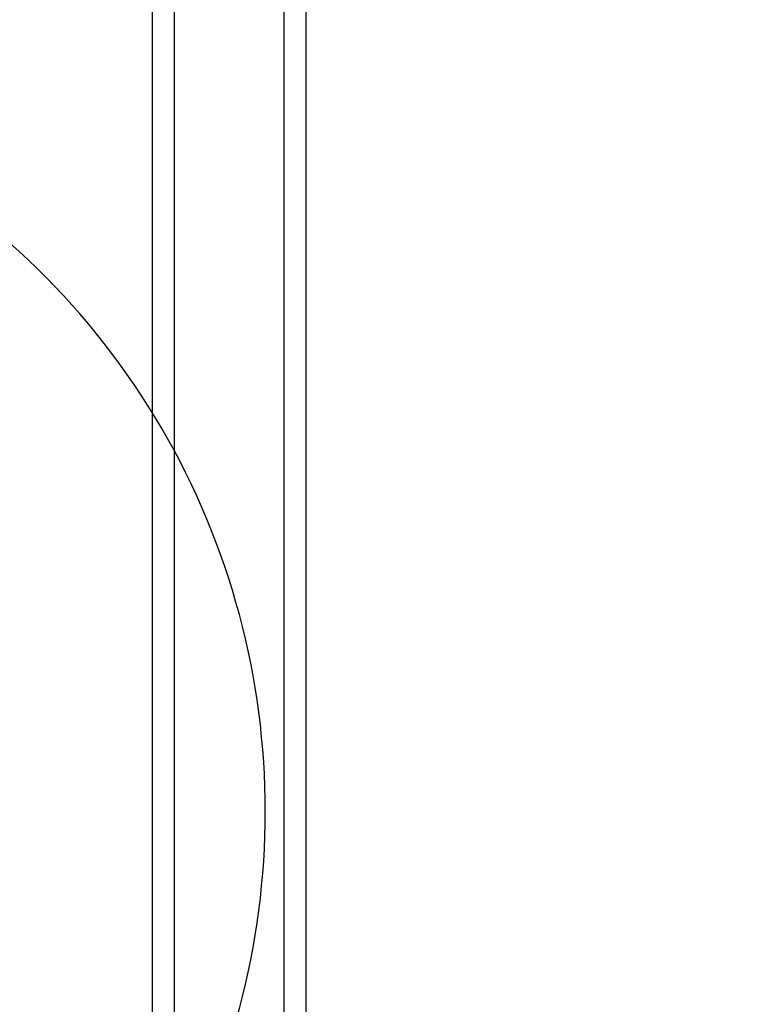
# Model space of a CAD drawing. Extents: x -169 to 6736, y -208 to 3022.
# Tile 476 of 656: x 1895 to 1927, y 1308 to 1353. Entities that reach past the tile are written whole.
import ezdxf

# ---------------------------------------------------------------- set-up
doc = ezdxf.new("R2010")
doc.units = 0
doc.header["$MEASUREMENT"] = 0
doc.header["$PDSIZE"] = 1
doc.linetypes.add('HIDDEN3', pattern=[0.1875, 0.125, -0.0625])
doc.layers.get('DEFPOINTS').update_dxf_attribs({"linetype": 'CONTINUOUS'})
for name, color, linetype in [('DIM', 3, 'CONTINUOUS'), ('TANK-SLOPE', 3, 'CONTINUOUS'), ('TANK-UST', 5, 'CONTINUOUS'), ('TANK-UST-RIB', 7, 'CONTINUOUS')]:
    doc.layers.add(name, color=color, linetype=linetype)
doc.styles.add('SIMPLEX', font='simplex')
doc.dimstyles.new('DIM64', dxfattribs={"dimscale": 64, "dimtxt": 0.09375, "dimasz": 0.09375, "dimexe": 0.0625, "dimexo": 0.0625, "dimgap": 0.046875, "dimtad": 1, "dimdec": 4, "dimzin": 3, "dimdsep": 46, "dimlunit": 4, "dimtxsty": 'SIMPLEX', "dimcen": 0, "dimclrd": 256, "dimclre": 256, "dimclrt": 256, "dimadec": 0, "dimazin": 0, "dimtfac": 1, "dimtdec": 4, "dimtmove": 0, "dimatfit": 3, "dimfxl": 1, "dimfrac": 2, "dimtolj": 1, "dimtzin": 0, "dimarcsym": 0})

# ---------------------------------------------------------------- blocks, each defined once
blk = doc.blocks.new('*D33')
at = {"layer": 'DEFPOINTS', "color": 0, "transparency": 16777216}
for p in [(1800.266, 1380.018), (2061.773, 1380.018), (2061.773, 1254.018)]:
    blk.add_point(p, dxfattribs=at)
at = {"layer": 'DIM', "lineweight": -2, "transparency": 16777216}
for p, q in [((1804.266, 1380.018), (2065.773, 1380.018)), ((2061.773, 1260.018), (2061.773, 1374.018))]:
    blk.add_line(p, q, dxfattribs=at)
at = {"layer": 'DIM', "transparency": 16777216}
for points in [[(2060.773, 1374.018), (2062.773, 1374.018), (2061.773, 1380.018)], [(2060.773, 1260.018), (2062.773, 1260.018), (2061.773, 1254.018)]]:
    blk.add_solid(points, dxfattribs=at)
at = {"layer": 'DIM', "transparency": 16777216, "insert": (2055.201, 1317.018), "char_height": 6, "attachment_point": 5, "rotation": 90, "style": 'SIMPLEX'}
blk.add_mtext('\\A1;10\'-6"', dxfattribs=at)

msp = doc.modelspace()

# ---------------------------------------------------------------- linework, layer by layer
at = {"layer": 'TANK-SLOPE'}
msp.add_lwpolyline([(1867.62201, 1282.43278), (1870.53706, 1282.38354, 1.01702303), (1870.53768, 1351.65172), (1868.62201, 1351.6194)], format="xyb", dxfattribs=at)
at = {"layer": 'TANK-UST'}
msp.add_lwpolyline([(1912.15783, 1256.01839, 0.95433087), (1912.15783, 1378.01839), (1907.62181, 1378.01839), (1906.62181, 1380.01839), (1901.62181, 1380.01839), (1900.62181, 1378.01839), (1891.12181, 1378.01839), (1890.12181, 1380.01839), (1885.12181, 1380.01839), (1884.12181, 1378.01839), (1874.62181, 1378.01839), (1873.62181, 1380.01839), (1868.62181, 1380.01839), (1867.62181, 1378.01839), (1858.12181, 1378.01839), (1857.12181, 1380.01839), (1852.12181, 1380.01839), (1851.12181, 1378.01839), (1841.62181, 1378.01839)], format="xyb", dxfattribs=at)
at = {"layer": 'TANK-UST', "color": 2, "linetype": 'HIDDEN3'}
msp.add_lwpolyline([(1488.37181, 1257.01839), (1483.85926, 1257.01839, -0.9539575), (1483.85926, 1377.01839), (1488.37181, 1377.01839), (1583.62201, 1377.01839), (1682.64136, 1377.01839), (1907.64136, 1377.01839), (1912.13456, 1377.01839, -0.9539575), (1912.13456, 1257.01839), (1907.64136, 1257.01839), (1682.64136, 1257.01839), (1583.62201, 1257.01839)], format="xyb", close=True, dxfattribs=at)
at = {"layer": 'TANK-UST-RIB'}
for p, q in [((1901.62201, 1254.01839), (1901.62201, 1380.01839)), ((1906.62201, 1254.01839), (1906.62201, 1380.01839)), ((1900.62201, 1256.01839), (1900.62201, 1378.01839)), ((1907.62201, 1256.01839), (1907.62201, 1378.01839))]:
    msp.add_line(p, q, dxfattribs=at)

# ---------------------------------------------------------------- dimensions: what is measured, and where the dimension line sits
at = {"layer": 'DIM'}
dim = msp.add_linear_dim(base=(2061.77254, 1380.01839), p1=(2061.77254, 1254.01839), p2=(1800.26617, 1380.01839), angle=90, dimstyle='DIM64', dxfattribs=at)
dim.commit()
dim.dimension.update_dxf_attribs({"geometry": '*D33', "text_midpoint": (2055.20111, 1317.01839)})

doc.saveas('drawing.dxf')
